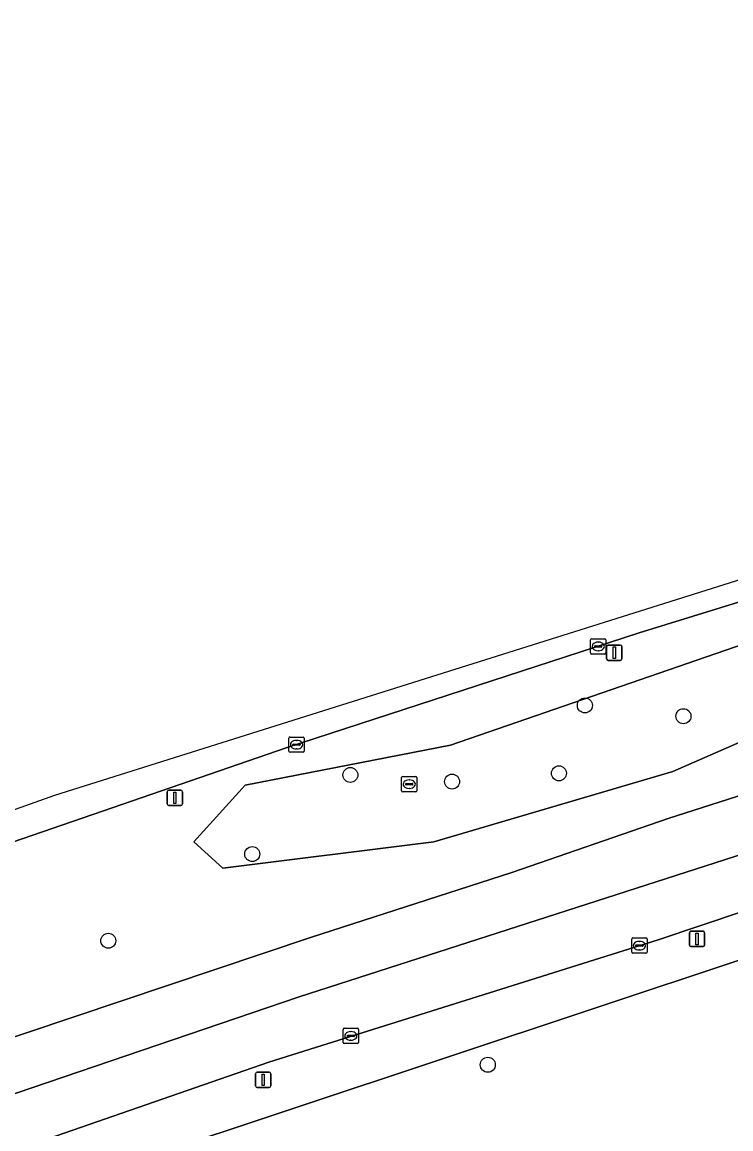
# Model space of a CAD drawing. Extents: x 162879 to 165540, y 384011 to 385181.
# Drawn here: x 164394.3 to 164440.5, y 385023.9 to 385096.1 of the extents above; entities that cross this region are included whole.
import ezdxf

# ---------------------------------------------------------------- set-up
doc = ezdxf.new("R2010")
doc.units = 0
for name, color, linetype in [('IMGEO_Berm_groen', 7, 'Continuous'), ('IMGEO_Boom', 7, 'Continuous'), ('IMGEO_Gemengd_bos', 7, 'Continuous'), ('IMGEO_Groenvoorziening', 7, 'Continuous'), ('IMGEO_Kolk', 7, 'Continuous'), ('IMGEO_Lichtmast', 7, 'Continuous'), ('IMGEO_Loofbos', 7, 'Continuous'), ('IMGEO_Rijbaan_regionaal_gesloten', 7, 'Continuous'), ('IMGEO_Rioolput', 7, 'Continuous')]:
    doc.layers.add(name, color=color, linetype=linetype)

msp = doc.modelspace()

# ---------------------------------------------------------------- linework, layer by layer
at = {"layer": 'IMGEO_Berm_groen'}
msp.add_lwpolyline([(164375.909, 385023.887), (164413.077, 385036.341), (164426.225, 385040.586), (164436.422, 385044.123), (164465.628, 385053.462), (164483.498, 385060.137), (164500, 385066.301), (164509.954, 385069.723), (164522.577, 385073.349), (164524.015, 385073.769), (164548.775, 385080.511), (164549.897, 385082.074), (164555.708, 385090.173), (164556.602, 385091.419), (164542.709, 385087.728), (164520.572, 385081.581), (164514.105, 385080.095), (164500, 385076.041), (164479.583, 385070.001), (164468.934, 385066.85), (164434.544, 385056.243), (164411.497, 385048.723), (164400.207, 385044.838), (164369.772, 385034.365)], dxfattribs=at)
msp.add_lwpolyline([(164407.367, 385040.867), (164405.464, 385042.592), (164408.813, 385046.287), (164422.209, 385048.906), (164456.214, 385060.632), (164468.252, 385063.114), (164504.714, 385073.736), (164511.868, 385076.135), (164515.043, 385076.85), (164515.677, 385074.657), (164500, 385069.304), (164492.719, 385066.905), (164482.189, 385063.436), (164448.41, 385052.307), (164436.723, 385047.187), (164421.128, 385042.598)], close=True, dxfattribs=at)
at = {"layer": 'IMGEO_Boom'}
for centre in [(164430.99, 385051.497), (164437.424, 385050.793), (164429.295, 385047.065), (164415.682, 385046.958), (164422.321, 385046.526), (164409.277, 385041.794), (164399.882, 385036.138), (164424.655, 385028.044)]:
    msp.add_circle(centre, 0.489, dxfattribs=at)
at = {"layer": 'IMGEO_Gemengd_bos'}
msp.add_lwpolyline([(164482.189, 385063.436), (164492.719, 385066.905), (164500, 385069.304), (164515.677, 385074.657), (164515.043, 385076.85), (164511.868, 385076.135), (164504.714, 385073.736), (164468.252, 385063.114), (164456.214, 385060.632), (164422.209, 385048.906), (164408.813, 385046.287), (164405.464, 385042.592), (164407.367, 385040.867), (164421.128, 385042.598), (164436.723, 385047.187), (164448.41, 385052.307)], close=True, dxfattribs=at)
at = {"layer": 'IMGEO_Groenvoorziening'}
for points in [[(164578.858, 385053.73), (164576.492, 385062.802), (164574.429, 385062.211), (164573.984, 385064.181), (164575.988, 385064.727), (164575.045, 385068.245), (164574.001, 385072.706), (164573.967, 385072.697), (164568.923, 385071.434), (164547.645, 385065.758), (164521.498, 385058.574), (164511.989, 385055.946), (164500, 385052.962), (164487.353, 385050.424), (164472.741, 385047.491), (164459.287, 385043.823), (164458.052, 385043.486), (164446.975, 385039.966), (164435.781, 385036.198), (164410.359, 385028.217), (164374.033, 385015.61)], [(164371.015, 385011.241), (164402.062, 385021.895), (164441.454, 385034.993)]]:
    msp.add_lwpolyline(points, dxfattribs=at)
at = {"layer": 'IMGEO_Kolk'}
for p, q in [((164431.364, 385054.921), (164431.364, 385055.773)), ((164431.439, 385055.847), (164432.291, 385055.847)), ((164431.852, 385055.627), (164431.877, 385055.627)), ((164432.365, 385055.773), (164432.365, 385054.921)), ((164432.291, 385054.847), (164431.439, 385054.847)), ((164431.623, 385055.341), (164431.623, 385055.353)), ((164432.061, 385055.304), (164431.663, 385055.304)), ((164431.666, 385055.39), (164432.064, 385055.39)), ((164431.875, 385055.067), (164431.85, 385055.067)), ((164432.107, 385055.353), (164432.107, 385055.341)), ((164411.668, 385048.51), (164411.668, 385049.362)), ((164411.743, 385049.436), (164412.595, 385049.436)), ((164411.97, 385048.979), (164412.368, 385048.979)), ((164412.156, 385049.216), (164412.181, 385049.216)), ((164412.669, 385049.362), (164412.669, 385048.51)), ((164412.595, 385048.436), (164411.743, 385048.436)), ((164411.927, 385048.93), (164411.927, 385048.942)), ((164412.365, 385048.893), (164411.967, 385048.893)), ((164412.179, 385048.656), (164412.154, 385048.656)), ((164412.411, 385048.942), (164412.411, 385048.93)), ((164434.046, 385035.393), (164434.046, 385036.245)), ((164434.121, 385036.319), (164434.973, 385036.319)), ((164434.534, 385036.099), (164434.559, 385036.099)), ((164435.047, 385036.245), (164435.047, 385035.393)), ((164434.973, 385035.319), (164434.121, 385035.319)), ((164434.305, 385035.813), (164434.305, 385035.825)), ((164434.743, 385035.776), (164434.345, 385035.776)), ((164434.348, 385035.862), (164434.746, 385035.862)), ((164434.557, 385035.539), (164434.532, 385035.539)), ((164434.789, 385035.825), (164434.789, 385035.813)), ((164415.212, 385029.5), (164415.212, 385030.352)), ((164415.287, 385030.426), (164416.139, 385030.426)), ((164415.7, 385030.206), (164415.725, 385030.206)), ((164416.213, 385030.352), (164416.213, 385029.5)), ((164415.471, 385029.92), (164415.471, 385029.932)), ((164415.909, 385029.883), (164415.511, 385029.883)), ((164415.514, 385029.969), (164415.912, 385029.969)), ((164415.723, 385029.646), (164415.698, 385029.646)), ((164415.955, 385029.932), (164415.955, 385029.92)), ((164416.139, 385029.426), (164415.287, 385029.426))]:
    msp.add_line(p, q, dxfattribs=at)
for points in [[(164431.364, 385054.921), (164431.364, 385055.773)], [(164431.439, 385055.847), (164432.291, 385055.847)], [(164432.365, 385055.773), (164432.365, 385054.921)], [(164432.291, 385054.847), (164431.439, 385054.847)], [(164411.668, 385048.51), (164411.668, 385049.362)], [(164411.743, 385049.436), (164412.595, 385049.436)], [(164412.669, 385049.362), (164412.669, 385048.51)], [(164412.595, 385048.436), (164411.743, 385048.436)], [(164434.046, 385035.393), (164434.046, 385036.245)], [(164434.121, 385036.319), (164434.973, 385036.319)], [(164435.047, 385036.245), (164435.047, 385035.393)], [(164434.973, 385035.319), (164434.121, 385035.319)], [(164415.212, 385029.5), (164415.212, 385030.352)], [(164415.287, 385030.426), (164416.139, 385030.426)], [(164416.213, 385030.352), (164416.213, 385029.5)], [(164416.139, 385029.426), (164415.287, 385029.426)]]:
    msp.add_lwpolyline(points, dxfattribs=at)
for centre, radius, start, end in [((164431.441, 385055.771), 0.0765, 91.55205, 178.44795), ((164431.441, 385055.771), 0.0765, 91.55205, 178.44795), ((164432.289, 385055.771), 0.0765, 1.55205, 88.44795), ((164432.289, 385055.771), 0.0765, 1.55205, 88.44795), ((164431.441, 385054.923), 0.0765, 181.55205, 268.44795), ((164431.441, 385054.923), 0.0765, 181.55205, 268.44795), ((164431.663, 385055.35), 0.0403, 85.87752, 175.75265), ((164431.66, 385055.34), 0.0366, 178.93798, 274.71019), ((164432.064, 385055.347), 0.043, 264.86636, 352.45326), ((164432.068, 385055.352), 0.0386, 1.73085, 96.63898), ((164432.289, 385054.923), 0.0765, 271.55205, 358.44795), ((164432.289, 385054.923), 0.0765, 271.55205, 358.44795), ((164411.745, 385049.36), 0.0765, 91.55205, 178.44795), ((164411.745, 385049.36), 0.0765, 91.55205, 178.44795), ((164411.967, 385048.939), 0.0403, 85.87752, 175.75265), ((164412.372, 385048.941), 0.0386, 1.73085, 96.63898), ((164412.593, 385049.36), 0.0765, 1.55205, 88.44795), ((164412.593, 385049.36), 0.0765, 1.55205, 88.44795), ((164411.745, 385048.512), 0.0765, 181.55205, 268.44795), ((164411.745, 385048.512), 0.0765, 181.55205, 268.44795), ((164411.964, 385048.929), 0.0366, 178.93798, 274.71019), ((164412.368, 385048.936), 0.043, 264.86636, 352.45326), ((164412.593, 385048.512), 0.0765, 271.55205, 358.44795), ((164412.593, 385048.512), 0.0765, 271.55205, 358.44795), ((164434.123, 385036.243), 0.0765, 91.55205, 178.44795), ((164434.123, 385036.243), 0.0765, 91.55205, 178.44795), ((164434.971, 385036.243), 0.0765, 1.55205, 88.44795), ((164434.971, 385036.243), 0.0765, 1.55205, 88.44795), ((164434.123, 385035.395), 0.0765, 181.55205, 268.44795), ((164434.123, 385035.395), 0.0765, 181.55205, 268.44795), ((164434.345, 385035.822), 0.0403, 85.87752, 175.75265), ((164434.342, 385035.812), 0.0366, 178.93798, 274.71019), ((164434.746, 385035.819), 0.043, 264.86636, 352.45326), ((164434.75, 385035.824), 0.0386, 1.73085, 96.63898), ((164434.971, 385035.395), 0.0765, 271.55205, 358.44795), ((164434.971, 385035.395), 0.0765, 271.55205, 358.44795), ((164415.289, 385030.35), 0.0765, 91.55205, 178.44795), ((164415.289, 385030.35), 0.0765, 91.55205, 178.44795), ((164416.137, 385030.35), 0.0765, 1.55205, 88.44795), ((164416.137, 385030.35), 0.0765, 1.55205, 88.44795), ((164415.289, 385029.502), 0.0765, 181.55205, 268.44795), ((164415.289, 385029.502), 0.0765, 181.55205, 268.44795), ((164415.511, 385029.929), 0.0403, 85.87752, 175.75265), ((164415.508, 385029.919), 0.0366, 178.93798, 274.71019), ((164415.912, 385029.926), 0.043, 264.86636, 352.45326), ((164415.916, 385029.931), 0.0386, 1.73085, 96.63898), ((164416.137, 385029.502), 0.0765, 271.55205, 358.44795), ((164416.137, 385029.502), 0.0765, 271.55205, 358.44795)]:
    msp.add_arc(centre, radius, start, end, dxfattribs=at)
for centre, major_axis, ratio, start_param, end_param in [((164431.851, 385055.347), (-0.387, 0.002), 0.722429, 4.712389, 7.853982), ((164431.876, 385055.347), (-0.39, 0.002), 0.717154, 1.570796, 4.712389), ((164412.155, 385048.936), (-0.387, 0.002), 0.722429, 4.712389, 7.853982), ((164412.18, 385048.936), (-0.39, 0.002), 0.717154, 1.570796, 4.712389), ((164434.533, 385035.819), (-0.387, 0.002), 0.722429, 4.712389, 7.853982), ((164434.558, 385035.819), (-0.39, 0.002), 0.717154, 1.570796, 4.712389), ((164415.699, 385029.926), (-0.387, 0.002), 0.722429, 4.712389, 7.853982), ((164415.724, 385029.926), (-0.39, 0.002), 0.717154, 1.570796, 4.712389)]:
    msp.add_ellipse(centre, major_axis=major_axis, ratio=ratio, start_param=start_param, end_param=end_param, dxfattribs=at)
at = {"layer": 'IMGEO_Lichtmast'}
for p, q in [((164432.411, 385054.538), (164432.411, 385055.338)), ((164432.411, 385055.338), (164432.411, 385054.538)), ((164432.511, 385055.438), (164433.301, 385055.438)), ((164433.301, 385055.438), (164432.511, 385055.438)), ((164433.401, 385055.338), (164433.401, 385054.538)), ((164433.401, 385054.538), (164433.401, 385055.338)), ((164433.301, 385054.438), (164432.511, 385054.438)), ((164432.511, 385054.438), (164433.301, 385054.438)), ((164403.73, 385045.066), (164403.73, 385045.866)), ((164403.73, 385045.866), (164403.73, 385045.066)), ((164403.83, 385045.966), (164404.62, 385045.966)), ((164404.62, 385045.966), (164403.83, 385045.966)), ((164404.72, 385045.866), (164404.72, 385045.066)), ((164404.72, 385045.066), (164404.72, 385045.866)), ((164404.62, 385044.966), (164403.83, 385044.966)), ((164403.83, 385044.966), (164404.62, 385044.966)), ((164437.917, 385036.755), (164438.707, 385036.755)), ((164438.707, 385036.755), (164437.917, 385036.755)), ((164437.817, 385035.855), (164437.817, 385036.655)), ((164437.817, 385036.655), (164437.817, 385035.855)), ((164438.807, 385036.655), (164438.807, 385035.855)), ((164438.807, 385035.855), (164438.807, 385036.655)), ((164438.707, 385035.755), (164437.917, 385035.755)), ((164437.917, 385035.755), (164438.707, 385035.755)), ((164409.496, 385026.66), (164409.496, 385027.46)), ((164409.496, 385027.46), (164409.496, 385026.66)), ((164409.596, 385027.56), (164410.386, 385027.56)), ((164410.386, 385027.56), (164409.596, 385027.56)), ((164410.486, 385027.46), (164410.486, 385026.66)), ((164410.486, 385026.66), (164410.486, 385027.46)), ((164410.386, 385026.56), (164409.596, 385026.56)), ((164409.596, 385026.56), (164410.386, 385026.56))]:
    msp.add_line(p, q, dxfattribs=at)
for points in [[(164432.831, 385055.313), (164432.981, 385055.313), (164432.981, 385054.563), (164432.831, 385054.563), (164432.831, 385055.313)], [(164404.15, 385045.841), (164404.3, 385045.841), (164404.3, 385045.091), (164404.15, 385045.091), (164404.15, 385045.841)], [(164438.237, 385036.63), (164438.387, 385036.63), (164438.387, 385035.88), (164438.237, 385035.88), (164438.237, 385036.63)], [(164409.916, 385027.435), (164410.066, 385027.435), (164410.066, 385026.685), (164409.916, 385026.685), (164409.916, 385027.435)]]:
    msp.add_lwpolyline(points, dxfattribs=at)
for centre, start, end in [((164432.511, 385055.338), 90, 180), ((164432.511, 385055.338), 90, 180), ((164433.301, 385055.338), 0, 90), ((164433.301, 385055.338), 360, 90), ((164432.511, 385054.538), 180, 270), ((164432.511, 385054.538), 180, 270), ((164433.301, 385054.538), 270, 0), ((164433.301, 385054.538), 270, 0), ((164403.83, 385045.866), 90, 180), ((164403.83, 385045.866), 90, 180), ((164404.62, 385045.866), 0, 90), ((164404.62, 385045.866), 360, 90), ((164403.83, 385045.066), 180, 270), ((164403.83, 385045.066), 180, 270), ((164404.62, 385045.066), 270, 0), ((164404.62, 385045.066), 270, 0), ((164437.917, 385036.655), 90, 180), ((164437.917, 385036.655), 90, 180), ((164438.707, 385036.655), 0, 90), ((164438.707, 385036.655), 360, 90), ((164437.917, 385035.855), 180, 270), ((164437.917, 385035.855), 180, 270), ((164438.707, 385035.855), 270, 0), ((164438.707, 385035.855), 270, 0), ((164409.596, 385027.46), 90, 180), ((164409.596, 385027.46), 90, 180), ((164410.386, 385027.46), 0, 90), ((164410.386, 385027.46), 360, 90), ((164409.596, 385026.66), 180, 270), ((164409.596, 385026.66), 180, 270), ((164410.386, 385026.66), 270, 0), ((164410.386, 385026.66), 270, 0)]:
    msp.add_arc(centre, 0.1, start, end, dxfattribs=at)
at = {"layer": 'IMGEO_Loofbos'}
msp.add_lwpolyline([(164488.336, 385047.947), (164474.248, 385044.673), (164451.174, 385038.091), (164441.454, 385034.993), (164402.062, 385021.895), (164371.015, 385011.241)], dxfattribs=at)
at = {"layer": 'IMGEO_Rijbaan_regionaal_gesloten'}
for points in [[(164369.772, 385034.365), (164400.207, 385044.838), (164411.497, 385048.723), (164434.544, 385056.243), (164468.934, 385066.85), (164479.583, 385070.001), (164500, 385076.041), (164514.105, 385080.095), (164520.572, 385081.581), (164542.709, 385087.728), (164556.602, 385091.419), (164562.216, 385092.91), (164568.621, 385094.569), (164568.633, 385094.572), (164568.271, 385096.092), (164493.508, 385076.177), (164396.361, 385045.624), (164310.692, 385015.116)], [(164374.35, 385019.549), (164412.35, 385032.472), (164446.649, 385043.528), (164485.013, 385055.215), (164519.746, 385065.294), (164557.671, 385075.756), (164572.362, 385079.607), (164571.568, 385082.885), (164569.383, 385082.325), (164551.58, 385077.61), (164498.533, 385062.721), (164471.4, 385054.768), (164465.628, 385053.462), (164436.422, 385044.123), (164426.225, 385040.586), (164413.077, 385036.341), (164375.909, 385023.887)], [(164374.033, 385015.61), (164410.359, 385028.217), (164435.781, 385036.198), (164446.975, 385039.966), (164458.052, 385043.486), (164459.287, 385043.823), (164473.429, 385048.217), (164512.601, 385059.628), (164553.397, 385070.841), (164571.24, 385075.627), (164573.19, 385076.121), (164572.362, 385079.607), (164557.671, 385075.756), (164519.746, 385065.294), (164485.013, 385055.215), (164446.649, 385043.528), (164412.35, 385032.472), (164374.35, 385019.549)]]:
    msp.add_lwpolyline(points, dxfattribs=at)
at = {"layer": 'IMGEO_Rioolput'}
for p, q in [((164419.102, 385046.858), (164419.954, 385046.858)), ((164419.027, 385045.932), (164419.027, 385046.784)), ((164419.286, 385046.352), (164419.286, 385046.364)), ((164419.724, 385046.315), (164419.326, 385046.315)), ((164419.329, 385046.401), (164419.727, 385046.401)), ((164419.538, 385046.078), (164419.513, 385046.078)), ((164419.515, 385046.638), (164419.54, 385046.638)), ((164419.77, 385046.364), (164419.77, 385046.352)), ((164420.028, 385046.784), (164420.028, 385045.932)), ((164419.954, 385045.858), (164419.102, 385045.858))]:
    msp.add_line(p, q, dxfattribs=at)
for points in [[(164419.102, 385046.858), (164419.954, 385046.858)], [(164419.027, 385045.932), (164419.027, 385046.784)], [(164420.028, 385046.784), (164420.028, 385045.932)], [(164419.954, 385045.858), (164419.102, 385045.858)]]:
    msp.add_lwpolyline(points, dxfattribs=at)
for centre, radius, start, end in [((164419.104, 385046.782), 0.0765, 91.55205, 178.44795), ((164419.104, 385046.782), 0.0765, 91.55205, 178.44795), ((164419.952, 385046.782), 0.0765, 1.55205, 88.44795), ((164419.952, 385046.782), 0.0765, 1.55205, 88.44795), ((164419.326, 385046.361), 0.0403, 85.87752, 175.75265), ((164419.323, 385046.351), 0.0366, 178.93798, 274.71019), ((164419.727, 385046.358), 0.043, 264.86636, 352.45326), ((164419.731, 385046.363), 0.0386, 1.73085, 96.63898), ((164419.104, 385045.934), 0.0765, 181.55205, 268.44795), ((164419.104, 385045.934), 0.0765, 181.55205, 268.44795), ((164419.952, 385045.934), 0.0765, 271.55205, 358.44795), ((164419.952, 385045.934), 0.0765, 271.55205, 358.44795)]:
    msp.add_arc(centre, radius, start, end, dxfattribs=at)
for centre, major_axis, ratio, start_param, end_param in [((164419.514, 385046.358), (-0.387, 0.002), 0.722429, 4.712389, 7.853982), ((164419.539, 385046.358), (-0.39, 0.002), 0.717154, 1.570796, 4.712389)]:
    msp.add_ellipse(centre, major_axis=major_axis, ratio=ratio, start_param=start_param, end_param=end_param, dxfattribs=at)

doc.saveas('drawing.dxf')
